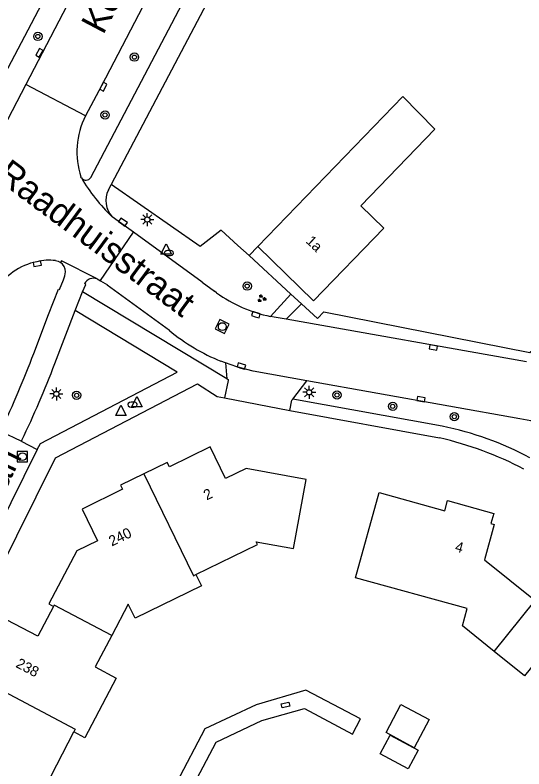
# Model space of a CAD drawing. Extents: x 136000 to 138005, y 398500 to 400500.
# Drawn here: x 137544.5 to 137593.5, y 400139.7 to 400212.1 of the extents above; entities that cross this region are included whole.
import ezdxf

# ---------------------------------------------------------------- set-up
doc = ezdxf.new("R2010")
doc.units = 0
for name, color, linetype in [('gg-afsc-erfafscheiding', 7, 'Continuous'), ('gg-afsc-hekwerk', 7, 'Continuous'), ('gg-anno-huisnummerreeks BGT', 7, 'Continuous'), ('gg-anno-openbare ruimte label', 7, 'Continuous'), ('gg-bbg-bijgebouw', 7, 'Continuous'), ('gg-bbg-hoofdgebouw', 7, 'Continuous'), ('gg-bbg-tussenscheiding', 7, 'Continuous'), ('gg-knt-onverhard', 7, 'Continuous'), ('gg-knt-verharding', 7, 'Continuous'), ('gg-knt-verharding nz', 7, 'Continuous'), ('gt-grn-groengrens', 7, 'Continuous'), ('gt-grn-vlakafsluiter', 7, 'Continuous'), ('gt-grn-weggrens', 7, 'Continuous'), ('gt-symb-boom', 7, 'Continuous'), ('gt-symb-brandkraan', 7, 'Continuous'), ('gt-symb-groenvak', 7, 'Continuous'), ('gt-symb-kolk', 7, 'Continuous'), ('gt-symb-kolk center center', 7, 'Continuous'), ('gt-symb-lichtmast', 7, 'Continuous'), ('gt-symb-rioolschacht', 7, 'Continuous'), ('gt-symb-waterafsluiter', 7, 'Continuous')]:
    doc.layers.add(name, color=color, linetype=linetype)

# ---------------------------------------------------------------- blocks, each defined once
blk = doc.blocks.new('gt0-BOOM')
at = {"layer": 'gt-symb-boom'}
for radius in [0.4, 0.2]:
    blk.add_circle((0, 0), radius, dxfattribs=at)
blk = doc.blocks.new('gt0-KOLK')
at = {"layer": 'gt-symb-kolk'}
blk.add_lwpolyline([(0, 0), (0.375, 0), (0.375, 0.4), (-0.375, 0.4), (-0.375, 0), (0, 0)], dxfattribs=at)
blk = doc.blocks.new('gt0-LMAST')
at = {"layer": 'gt-symb-lichtmast'}
for p, q in [((-0.182, 0.173), (-0.447, 0.438)), ((-0.005, 0.246), (-0.005, 0.621)), ((0.172, 0.173), (0.437, 0.438)), ((-0.255, -0.004), (-0.63, -0.004)), ((-0.182, -0.181), (-0.447, -0.446)), ((-0.005, -0.254), (-0.005, -0.629)), ((0.437, -0.446), (0.172, -0.181)), ((0.245, -0.004), (0.62, -0.004))]:
    blk.add_line(p, q, dxfattribs=at)
blk.add_circle((-0.005, -0.004), 0.25, dxfattribs=at)
blk = doc.blocks.new('gt0-GRVAK')
at = {"layer": 'gt-symb-groenvak'}
for p, q in [((-0.11, 0.189), (-0.228, 0.24)), ((-0.182, 0.153), (0.088, 0.153)), ((-0.091, 0.211), (-0.156, 0.322)), ((-0.047, 0.214), (-0.047, 0.393)), ((-0.004, 0.211), (0.061, 0.322)), ((0.015, 0.189), (0.133, 0.24)), ((0.262, -0.052), (0.197, 0.059)), ((0.305, -0.049), (0.305, 0.13)), ((0.349, -0.052), (0.414, 0.059)), ((-0.245, -0.228), (-0.363, -0.177)), ((-0.318, -0.264), (-0.047, -0.264)), ((-0.226, -0.206), (-0.291, -0.095)), ((-0.183, -0.203), (-0.183, -0.024)), ((-0.139, -0.206), (-0.074, -0.095)), ((-0.12, -0.228), (-0.002, -0.177)), ((0.243, -0.074), (0.125, -0.023)), ((0.17, -0.11), (0.441, -0.11)), ((0.368, -0.074), (0.486, -0.023))]:
    blk.add_line(p, q, dxfattribs=at)
blk = doc.blocks.new('gt0-BR')
at = {"layer": 'gt-symb-brandkraan'}
for centre, radius, start, end in [((-0.244, 0), 0.206, 107.56694, 252.43307), ((0.599, -2.664), 3, 106.89205, 107.56694), ((0, -0.691), 0.938, 73.10799, 106.89205), ((-0.599, -2.664), 3, 72.43309, 73.10799), ((0.244, 0), 0.206, 287.56695, 72.43309), ((0.599, 2.664), 3, 252.43307, 253.10797), ((0, 0.691), 0.938, 253.10797, 286.89206), ((-0.599, 2.664), 3, 286.89206, 287.56695)]:
    blk.add_arc(centre, radius, start, end, dxfattribs=at)
blk = doc.blocks.new('gt0-WAFSL')
at = {"layer": 'gt-symb-waterafsluiter'}
for p, q in [((-0.5, -0.333), (0, 0.667)), ((0, 0.667), (0.5, -0.333)), ((0.5, -0.333), (-0.5, -0.333))]:
    blk.add_line(p, q, dxfattribs=at)
blk = doc.blocks.new('gt0-RS')
at = {"layer": 'gt-symb-rioolschacht'}
blk.add_lwpolyline([(-0.5, -0.5), (0.5, -0.5), (0.5, 0.5), (-0.5, 0.5)], close=True, dxfattribs=at)
blk.add_circle((0, 0), 0.375, dxfattribs=at)
blk = doc.blocks.new('gt0-KOLKCC')
at = {"layer": 'gt-symb-kolk center center'}
blk.add_lwpolyline([(-0.375, 0.2), (0.375, 0.2), (0.375, -0.2), (-0.375, -0.2)], close=True, dxfattribs=at)

msp = doc.modelspace()

# ---------------------------------------------------------------- linework, layer by layer
at = {"layer": 'gg-afsc-erfafscheiding'}
for p, q in [((137567.052, 400189.027), (137565.985, 400190.008)), ((137567.052, 400189.027), (137571.077, 400185.328)), ((137571.077, 400185.328), (137572.086, 400184.4))]:
    msp.add_line(p, q, dxfattribs=at)
msp.add_lwpolyline([(137572.086, 400184.4), (137573.63, 400182.981), (137574.239, 400183.611), (137594.071, 400179.718), (137596.526, 400181.848)], dxfattribs=at)
at = {"layer": 'gg-afsc-hekwerk'}
for points in [[(137577.772, 400144.486), (137572.523, 400147.238), (137567.72, 400145.844)], [(137559.547, 400134.042), (137563.871, 400142.249), (137568.292, 400144.313), (137572.379, 400145.485), (137576.995, 400143.001)]]:
    msp.add_lwpolyline(points, dxfattribs=at)
at = {"layer": 'gg-bbg-bijgebouw'}
for points in [[(137594.591, 400155.856), (137597.511, 400153.5), (137593.573, 400148.608), (137590.649, 400150.969)], [(137580.231, 400143.162), (137581.666, 400145.877), (137584.398, 400144.434), (137582.957, 400141.706), (137580.231, 400143.162)], [(137579.681, 400141.105), (137580.635, 400142.908), (137583.317, 400141.488), (137582.364, 400139.686), (137579.681, 400141.105)]]:
    msp.add_lwpolyline(points, dxfattribs=at)
at = {"layer": 'gg-bbg-hoofdgebouw'}
for p, q in [((137573.26, 400184.68), (137567.89, 400189.89)), ((137547.376, 400137.808), (137550.18, 400143.239))]:
    msp.add_line(p, q, dxfattribs=at)
for points in [[(137584.931, 400201.182), (137581.854, 400204.318), (137567.89, 400189.89)], [(137584.931, 400201.182), (137577.82, 400193.802), (137580.033, 400191.652), (137573.26, 400184.68)], [(137561.932, 400158.347), (137567.869, 400161.241), (137567.74, 400161.506), (137571.333, 400160.85), (137572.539, 400167.51), (137566.776, 400168.556), (137564.784, 400167.58), (137563.293, 400170.641), (137559.385, 400168.729), (137559.178, 400169.14), (137556.932, 400168.051)], [(137556.932, 400168.051), (137554.686, 400166.962), (137554.882, 400166.557), (137550.972, 400164.658), (137552.455, 400161.59), (137550.47, 400160.637), (137547.769, 400155.528), (137548.22, 400155.288)], [(137590.649, 400150.969), (137587.589, 400153.44), (137588.037, 400155.085), (137577.303, 400158.038), (137579.577, 400166.233), (137585.888, 400164.493), (137586.155, 400165.462), (137590.603, 400164.237), (137590.336, 400163.254), (137590.652, 400163.162), (137589.719, 400159.785), (137594.591, 400155.856)], [(137561.932, 400158.347), (137562.462, 400157.267), (137556.072, 400154.164), (137555.426, 400155.495), (137553.836, 400152.492)], [(137548.22, 400155.288), (137546.712, 400152.426), (137543.699, 400154.017), (137540.791, 400148.512)], [(137553.836, 400152.492), (137552.246, 400149.489), (137554.272, 400148.408), (137551.241, 400142.668), (137550.18, 400143.239)]]:
    msp.add_lwpolyline(points, dxfattribs=at)
at = {"layer": 'gg-bbg-tussenscheiding'}
msp.add_line((137590.649, 400150.969), (137594.591, 400155.856), dxfattribs=at)
for points in [[(137556.932, 400168.051), (137561.693, 400158.231), (137561.932, 400158.347)], [(137553.836, 400152.492), (137548.293, 400155.427), (137548.22, 400155.288)], [(137540.791, 400148.512), (137550.313, 400143.49), (137550.18, 400143.239)]]:
    msp.add_lwpolyline(points, dxfattribs=at)
at = {"layer": 'gg-knt-onverhard'}
for p, q in [((137585.645, 400172.609), (137571.252, 400175.229)), ((137570.964, 400174.14), (137585.386, 400171.498))]:
    msp.add_line(p, q, dxfattribs=at)
for centre, radius, start, end in [((137580.013, 400143.725), 29.428, 61.44367, 78.96579), ((137577.29, 400137.058), 35.379, 62.71671, 76.77081)]:
    msp.add_arc(centre, radius, start, end, dxfattribs=at)
at = {"layer": 'gg-knt-verharding'}
for p, q in [((137551.82, 400196.547), (137571.272, 400233.539)), ((137572.327, 400231.058), (137553.766, 400195.847)), ((137551.469, 400216.82), (137545.555, 400205.47)), ((137545.555, 400205.47), (137542.913, 400200.4)), ((137550.909, 400196.504), (137550.86, 400196.588)), ((137553.509, 400195.331), (137553.766, 400195.847)), ((137552.763, 400186.645), (137555.931, 400191.28)), ((137562.537, 400186.455), (137555.931, 400191.28)), ((137567.89, 400189.89), (137567.052, 400189.027)), ((137552.423, 400186.777), (137552.742, 400186.608)), ((137552.763, 400186.645), (137552.742, 400186.608)), ((137559.38, 400181.82), (137553.403, 400186.179)), ((137562.537, 400186.455), (137563.717, 400185.589)), ((137550.298, 400183.745), (137551.034, 400185.539)), ((137564.901, 400177.185), (137551.034, 400185.539)), ((137563.92, 400185.44), (137563.717, 400185.589)), ((137569.103, 400183.181), (137571.077, 400185.328)), ((137548.348, 400178.635), (137550.298, 400183.745)), ((137570.634, 400182.904), (137572.086, 400184.4)), ((137593.743, 400178.807), (137570.634, 400182.904)), ((137564.785, 400178.711), (137564.349, 400178.867)), ((137564.785, 400178.711), (137564.901, 400177.185)), ((137572.607, 400176.988), (137567.438, 400177.91)), ((137571.252, 400175.229), (137572.607, 400176.988)), ((137593.1, 400173.33), (137572.607, 400176.988)), ((137564.683, 400175.339), (137570.964, 400174.14)), ((137545.127, 400171.168), (137543.227, 400172.082)), ((137545.179, 400171.271), (137545.127, 400171.168)), ((137545.127, 400171.168), (137546.668, 400170.387)), ((137546.668, 400170.387), (137530.92, 400138.7))]:
    msp.add_line(p, q, dxfattribs=at)
for points in [[(137543.222, 400205.846), (137549.361, 400217.51), (137553.319, 400225.112), (137556.118, 400230.656), (137565.979, 400251.274), (137566.635, 400252.528)], [(137573.095, 400243.874), (137557.212, 400213.736), (137552.848, 400205.357), (137551.305, 400202.446)], [(137555.931, 400191.28), (137554.797, 400192.083), (137553.87, 400192.754)], [(137548.422, 400188.537), (137548.675, 400188.479), (137548.906, 400188.362)], [(137546.324, 400179.621), (137547.751, 400183.365), (137548.711, 400185.807), (137548.818, 400185.775), (137549.185, 400186.704)], [(137552.742, 400186.608), (137553.435, 400186.224), (137553.403, 400186.179)], [(137551.034, 400185.539), (137551.33, 400186.259), (137551.222, 400186.331)], [(137546.668, 400170.387), (137546.972, 400170.956), (137560.122, 400177.824), (137550.298, 400183.745)], [(137570.634, 400182.904), (137569.469, 400183.11), (137569.103, 400183.181)], [(137567.438, 400177.91), (137565.873, 400178.323), (137564.785, 400178.711)], [(137533.545, 400139.652), (137548.409, 400169.571), (137562.074, 400176.679), (137563.968, 400175.476), (137564.683, 400175.339)], [(137570.964, 400174.14), (137571.177, 400175.131), (137571.252, 400175.229)], [(137567.72, 400145.844), (137562.787, 400143.53), (137560.076, 400138.327)]]:
    msp.add_lwpolyline(points, dxfattribs=at)
for centre, radius, start, end in [((137558.182, 400198.978), 7.702, 153.23576, 198.07604), ((137551.351, 400196.817), 0.541, 215.28149, 330.12332), ((137555.562, 400194.305), 2.296, 153.44787, 222.50094), ((137547.684, 400182.853), 5.681, 100.76519, 150.99253), ((137547.771, 400184.153), 4.432, 81.54698, 105.0067), ((137548.308, 400187.471), 1.073, 359.30523, 56.13346), ((137547.623, 400187.513), 1.759, 332.63569, 358.22157), ((137552.071, 400185.885), 0.959, 68.45298, 152.29271), ((137571.91, 400196.697), 13.804, 234.63286, 258.26738), ((137571.551, 400196.643), 19.179, 230.61068, 247.94459), ((137466.093, 400209.522), 85.621, 334.19687, 339.55995), ((137465.179, 400210.062), 88.909, 334.13196, 339.30007), ((137590.721, 400157.258), 16.247, 60.94084, 81.57915)]:
    msp.add_arc(centre, radius, start, end, dxfattribs=at)
at = {"layer": 'gg-knt-verharding nz'}
for points in [[(137552.423, 400186.777), (137548.996, 400188.509), (137548.906, 400188.362)], [(137564.901, 400177.185), (137565.03, 400177.103), (137565.032, 400177.02), (137564.683, 400175.339)]]:
    msp.add_lwpolyline(points, dxfattribs=at)
msp.add_arc((137565.796, 400205.215), 17.248, 210.33316, 226.25609, dxfattribs=at)
at = {"layer": 'gt-grn-groengrens'}
msp.add_lwpolyline([(137565.985, 400190.008), (137564.381, 400191.482), (137562.348, 400189.884), (137553.766, 400195.847)], dxfattribs=at)
at = {"layer": 'gt-grn-vlakafsluiter'}
msp.add_line((137576.995, 400143.001), (137577.772, 400144.486), dxfattribs=at)
at = {"layer": 'gt-grn-weggrens'}
msp.add_line((137551.305, 400202.446), (137545.555, 400205.47), dxfattribs=at)

# ---------------------------------------------------------------- block references
at = {"layer": 'gt-symb-boom'}
for p in [(137546.722, 400210.095), (137556.017, 400208.105), (137553.191, 400202.546), (137566.87, 400186.088), (137550.451, 400175.594), (137575.517, 400175.62), (137580.878, 400174.529), (137586.803, 400173.534)]:
    msp.add_blockref('gt0-BOOM', p, dxfattribs=at)
at = {"layer": 'gt-symb-brandkraan'}
for p in [(137559.34, 400189.269), (137555.834, 400174.695)]:
    msp.add_blockref('gt0-BR', p, dxfattribs=at)
at = {"layer": 'gt-symb-groenvak'}
msp.add_blockref('gt0-GRVAK', (137568.252, 400184.891), dxfattribs=at)
at = {"layer": 'gt-symb-kolk'}
for p, rotation in [((137547.051, 400208.426), 59.7656369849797), ((137552.848, 400205.357), -117.51423924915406), ((137554.797, 400192.083), -35.33316479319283), ((137546.623, 400188.434), -169.08887161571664), ((137567.652, 400183.148), -17.511195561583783), ((137584.755, 400179.994), -10.01793447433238), ((137566.26, 400178.21), -16.02410965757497), ((137583.564, 400175.032), -10.140793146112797)]:
    msp.add_blockref('gt0-KOLK', p, dxfattribs=dict(at, rotation=rotation))
at = {"layer": 'gt-symb-kolk center center', "rotation": -166.75254886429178}
msp.add_blockref('gt0-KOLKCC', (137570.555, 400145.817), dxfattribs=at)
at = {"layer": 'gt-symb-lichtmast'}
for p in [(137557.259, 400192.498), (137572.846, 400175.885), (137548.511, 400175.727)]:
    msp.add_blockref('gt0-LMAST', p, dxfattribs=at)
at = {"layer": 'gt-symb-rioolschacht', "rotation": -25.975714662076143}
msp.add_blockref('gt0-RS', (137564.47, 400182.198), dxfattribs=at)
at = {"layer": 'gt-symb-rioolschacht'}
msp.add_blockref('gt0-RS', (137545.24, 400169.695), dxfattribs=at)
at = {"layer": 'gt-symb-waterafsluiter'}
for p in [(137559.071, 400189.487), (137556.253, 400174.817), (137554.72, 400173.99)]:
    msp.add_blockref('gt0-WAFSL', p, dxfattribs=at)

# ---------------------------------------------------------------- texts
at = {"layer": 'gg-anno-huisnummerreeks BGT'}
for s, rotation, p in [('1a', 315.9, (137572.455, 400190.338)), ('2', 26.1, (137562.968, 400165.472)), ('240', 25.9, (137553.845, 400161.05)), ('4', 344.6, (137586.809, 400160.614)), ('238', 332.2, (137544.517, 400149.498))]:
    msp.add_text(s, height=1, rotation=rotation, dxfattribs=at).set_placement(p)
at = {"layer": 'gg-anno-openbare ruimte label'}
for s, rotation, p in [('Koningsoordlaan', 62.2, (137553.001, 400210.185)), ('Raadhuisstraat', 323.4, (137542.575, 400196.435)), ('Koningsoordlaan', 63.8, (137534.152, 400147.219))]:
    msp.add_text(s, height=2.5, rotation=rotation, dxfattribs=at).set_placement(p)

doc.saveas('drawing.dxf')
